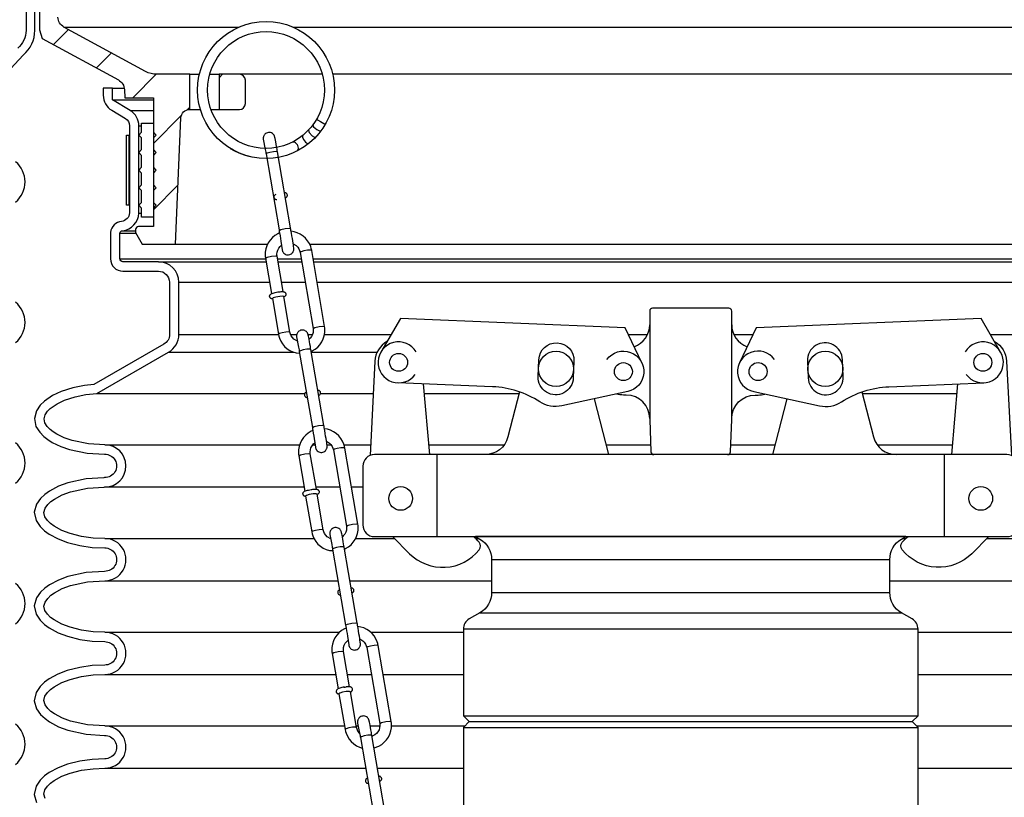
# Model space of a CAD drawing. Extents: x -285 to 5863, y 308 to 3178.
# Tile 523 of 622: x 5029.56 to 5040.07, y 974.21 to 982.5. Entities that reach past the tile are written whole.
import ezdxf

# ---------------------------------------------------------------- set-up
doc = ezdxf.new("R2010")
doc.units = 0
doc.header["$MEASUREMENT"] = 0
doc.header["$PDSIZE"] = 1
doc.layers.get('DEFPOINTS').update_dxf_attribs({"linetype": 'CONTINUOUS'})
for name, color, linetype in [('ADAPTOR', 3, 'CONTINUOUS'), ('DIM', 3, 'CONTINUOUS'), ('FILL-CAP', 1, 'CONTINUOUS'), ('MULTI-PORT-SHROUD', 1, 'CONTINUOUS'), ('MULTI-PORT-SPILL-BUCKET', 1, 'CONTINUOUS'), ('MULTI-PORT-SPILL-BUCKET-HATCH', 7, 'CONTINUOUS'), ('MULTI-PORT-SPILL-BUCKET-SHROUD', 1, 'CONTINUOUS')]:
    doc.layers.add(name, color=color, linetype=linetype)
doc.styles.add('SIMPLEX', font='simplex')
doc.dimstyles.new('DIM64', dxfattribs={"dimscale": 64, "dimtxt": 0.09375, "dimasz": 0.09375, "dimexe": 0.0625, "dimexo": 0.0625, "dimgap": 0.046875, "dimtad": 1, "dimdec": 4, "dimzin": 3, "dimdsep": 46, "dimlunit": 4, "dimtxsty": 'SIMPLEX', "dimcen": 0, "dimclrd": 256, "dimclre": 256, "dimclrt": 256, "dimadec": 0, "dimazin": 0, "dimtfac": 1, "dimtdec": 4, "dimtmove": 0, "dimatfit": 3, "dimfxl": 1, "dimfrac": 2, "dimtolj": 1, "dimtzin": 0, "dimarcsym": 0})

# ---------------------------------------------------------------- blocks, each defined once
blk = doc.blocks.new('*D53')
at = {"layer": 'DEFPOINTS', "color": 0, "transparency": 16777216}
for p in [(5440.235, 978.296), (4823.479, 978.015), (4823.479, 700.523)]:
    blk.add_point(p, dxfattribs=at)
at = {"layer": 'DIM', "lineweight": -2, "transparency": 16777216}
for p, q in [((5440.235, 974.296), (5440.235, 696.523)), ((4823.479, 974.015), (4823.479, 696.523)), ((5434.235, 700.523), (4829.479, 700.523))]:
    blk.add_line(p, q, dxfattribs=at)
at = {"layer": 'DIM', "transparency": 16777216}
for points in [[(4829.479, 701.523), (4829.479, 699.523), (4823.479, 700.523)], [(5434.235, 701.523), (5434.235, 699.523), (5440.235, 700.523)]]:
    blk.add_solid(points, dxfattribs=at)
at = {"layer": 'DIM', "transparency": 16777216, "insert": (5131.857, 708.095), "char_height": 6, "attachment_point": 5, "style": 'SIMPLEX'}
blk.add_mtext('\\A1;51\'-4 3/4" (F.V. TANK SLAB)', dxfattribs=at)

msp = doc.modelspace()

# ---------------------------------------------------------------- hatches: boundary and pattern name
at = {"layer": 'MULTI-PORT-SPILL-BUCKET-HATCH', "linetype": 'Continuous'}
h = msp.add_hatch(dxfattribs=at)
h.set_pattern_fill('LINE', color=256, scale=4, angle=45, style=0)
h.set_pattern_definition([(45, (-2801.2371, -220.5046), (-0.35355339, 0.35355339), [])])
edge = h.paths.add_edge_path(flags=17)
edge.add_line((5030.78779, 984.13971), (5030.78779, 984.54596))
edge.add_line((5030.78779, 984.54596), (5030.81904, 984.57721))
edge.add_line((5030.81904, 984.57721), (5030.88154, 984.57721))
edge.add_line((5030.88154, 984.57721), (5030.91452, 984.54424))
edge.add_line((5030.91452, 984.54424), (5030.93227, 984.20549))
edge.add_arc((5030.86986, 984.20222), 0.0625, -89.997947, 3.00213, ccw=False)
edge.add_line((5030.86986, 984.13971), (5030.78779, 984.13971))
edge = h.paths.add_edge_path()
edge.add_line((5031.90973, 981.92096), (5031.69125, 981.92096))
edge.add_line((5031.69125, 981.92096), (5031.69125, 981.54596))
edge.add_line((5031.69125, 981.54596), (5031.90973, 981.54596))
edge.add_arc((5031.90973, 981.60846), 0.0625, 270, 360)
edge.add_line((5031.97223, 981.60846), (5031.97223, 981.85846))
edge.add_arc((5031.90973, 981.85846), 0.0625, 360, 450)
edge = h.paths.add_edge_path()
edge.add_arc((5030.04465, 984.01471), 0.125, 90, 182, ccw=False)
edge.add_line((5030.04465, 984.13971), (5030.41279, 984.13971))
edge.add_line((5030.41279, 984.13971), (5030.41279, 984.54596))
edge.add_line((5030.41279, 984.54596), (5030.38154, 984.57721))
edge.add_line((5030.38154, 984.57721), (5030.04199, 984.57721))
edge.add_arc((5030.04198, 984.56222), 0.015, 89.988796, 191.010479)
edge.add_line((5030.02726, 984.55935), (5030.04843, 984.45043))
edge.add_arc((5030.01776, 984.44447), 0.03125, -90.001442, 10.998303, ccw=False)
edge.add_line((5030.01776, 984.41322), (5029.82582, 984.41322))
edge.add_arc((5029.82582, 984.44447), 0.03125, 169.000573, 270.000319, ccw=False)
edge.add_line((5029.79515, 984.45043), (5029.81632, 984.55936))
edge.add_arc((5029.80122, 984.5619), 0.01532, 350.426599, 451.426344)
edge.add_line((5029.80083, 984.57721), (5029.63002, 984.57721))
edge.add_line((5029.63002, 984.57721), (5029.60193, 984.54601))
edge.add_line((5029.60193, 984.54601), (5029.62478, 984.10986))
edge.add_arc((5029.87446, 984.12295), 0.25001, 182.999594, 197.899614)
edge.add_line((5029.63654, 984.0461), (5029.69651, 983.86044))
edge.add_arc((5029.45861, 983.7836), 0.25, 1.999905, 17.899997, ccw=False)
edge.add_line((5029.70846, 983.79232), (5029.7247, 983.32721))
edge.add_line((5029.7247, 983.32721), (5029.77525, 983.32721))
edge.add_line((5029.77525, 983.32721), (5029.77525, 982.39677))
edge.add_line((5029.77525, 982.39677), (5029.8027, 982.30378))
edge.add_line((5029.8027, 982.30378), (5030.617, 981.86064))
edge.add_arc((5030.55725, 981.75085), 0.125, 2.999956, 61.445298, ccw=False)
edge.add_line((5030.68208, 981.75739), (5030.6866, 981.67096))
edge.add_line((5030.6866, 981.67096), (5030.99029, 981.67096))
edge.add_line((5030.99029, 981.67096), (5030.99029, 980.29596))
edge.add_line((5030.99029, 980.29596), (5030.83154, 980.29596))
edge.add_arc((5030.83154, 980.26471), 0.03125, 90, 180)
edge.add_line((5030.80029, 980.26471), (5030.80029, 980.23346))
edge.add_line((5030.80029, 980.23346), (5030.87246, 980.10846))
edge.add_line((5030.87246, 980.10846), (5031.22529, 980.10846))
edge.add_line((5031.22529, 980.10846), (5031.28414, 981.4563))
edge.add_arc((5031.3778, 981.45221), 0.09375, 90, 177.500009, ccw=False)
edge.add_line((5031.3778, 981.54596), (5031.3778, 981.92096))
edge.add_line((5031.3778, 981.92096), (5031.0274, 981.92096))
edge.add_arc((5031.0274, 982.17096), 0.25, 241.444909, 269.999756, ccw=False)
edge.add_line((5030.9079, 981.95137), (5030.03656, 982.42555))
edge.add_arc((5030.09631, 982.53535), 0.125, 182.000071, 241.445207, ccw=False)
edge.add_line((5029.97139, 982.53098), (5029.91973, 984.01035))

# ---------------------------------------------------------------- linework, layer by layer
at = {"layer": 'ADAPTOR', "color": 7}
for p, q in [((5034.60082, 976.74503), (5038.85082, 976.74503)), ((5034.60082, 976.393), (5038.85136, 976.393)), ((5034.47523, 976.17677), (5038.97642, 976.17677)), ((5039.15211, 976.00251), (5034.29954, 976.00251)), ((5034.29901, 975.0773), (5039.15157, 975.0773)), ((5034.36151, 975.0148), (5039.08907, 975.0148)), ((5034.29901, 974.9523), (5039.15157, 974.9523))]:
    msp.add_line(p, q, dxfattribs=at)
at = {"layer": 'ADAPTOR', "linetype": 'Continuous'}
msp.add_lwpolyline([(5039.15157, 974.02709), (5039.15157, 974.9523), (5039.08907, 975.0148), (5039.15157, 975.0773), (5039.15157, 976.00217, 0.26792575), (5039.08908, 976.11041), (5038.97527, 976.17613, -0.26792575), (5038.85029, 976.39263), (5038.85029, 976.74487, -0.26744182), (5038.97488, 976.96114), (5039.02259, 976.98881), (5034.42799, 976.98881), (5034.4757, 976.96114, -0.26744182), (5034.60029, 976.74487), (5034.60029, 976.39263, -0.26792575), (5034.47531, 976.17613), (5034.3615, 976.11041, 0.26792575), (5034.29901, 976.00217), (5034.29901, 975.0773), (5034.36151, 975.0148), (5034.29901, 974.9523), (5034.29901, 974.02709)], format="xyb", dxfattribs=at)
at = {"layer": 'FILL-CAP', "linetype": 'Continuous'}
for p, q in [((5033.94024, 977.86381), (5033.87435, 978.61793)), ((5039.51034, 977.86381), (5039.57623, 978.61793)), ((5036.28779, 978.24931), (5036.28779, 978.23881))]:
    msp.add_line(p, q, dxfattribs=at)
at = {"layer": 'FILL-CAP', "color": 2, "linetype": 'Continuous'}
for p, q in [((5035.84982, 977.86457), (5035.69709, 978.45874)), ((5037.60076, 977.86457), (5037.75349, 978.45874)), ((5034.01779, 976.98881), (5034.01779, 977.86381)), ((5039.43279, 976.98881), (5039.43279, 977.86381))]:
    msp.add_line(p, q, dxfattribs=at)
at = {"layer": 'FILL-CAP', "linetype": 'Continuous'}
for points in [[(5037.11952, 977.86381, 0.40402622), (5037.15075, 977.89397), (5037.16279, 978.23881), (5037.16279, 978.24931), (5037.16279, 979.39506, 0.41421356), (5037.13154, 979.42631), (5036.31904, 979.42631, 0.41421356), (5036.28779, 979.39506), (5036.28779, 978.23881), (5036.29983, 977.89397, 0.40402622), (5036.33106, 977.86381)], [(5033.48354, 979.06988, 0.2587825), (5033.35352, 978.86016), (5033.30257, 977.85434)], [(5039.96704, 979.06988, -0.2587825), (5040.09706, 978.86016), (5040.14801, 977.85434)], [(5035.83116, 978.87964, -1.44499019), (5036.05286, 978.53552), (5035.35045, 978.38393, -0.19970767), (5035.11472, 978.42723, 0.13452379), (5034.61113, 978.58769), (5033.59852, 978.62926)], [(5037.61942, 978.87964, 1.44499019), (5037.39772, 978.53552), (5038.10013, 978.38393, 0.19970767), (5038.33586, 978.42723, -0.13452379), (5038.83945, 978.58769), (5039.85206, 978.62926)]]:
    msp.add_lwpolyline(points, format="xyb", dxfattribs=at)
for points in [[(5036.20421, 978.84341), (5036.02594, 979.2177), (5033.62671, 979.31618), (5033.41837, 978.95775)], [(5040.03221, 978.95775), (5039.82387, 979.31618), (5037.42464, 979.2177), (5037.24637, 978.84341)]]:
    msp.add_lwpolyline(points, dxfattribs=at)
for points in [[(5035.10467, 978.87645, -1), (5035.47936, 978.86107), (5035.47197, 978.68122, -1.00000015), (5035.09729, 978.6966)], [(5038.34591, 978.87645, 1), (5037.97122, 978.86107), (5037.97861, 978.68122, 1.00000015), (5038.35329, 978.6966)], [(5040.10029, 976.98881, 0.41421356), (5040.22529, 977.11381), (5040.22529, 977.73881, 0.41421356), (5040.10029, 977.86381), (5033.35029, 977.86381, 0.41421356), (5033.22529, 977.73881), (5033.22529, 977.11381, 0.41421356), (5033.35029, 976.98881)]]:
    msp.add_lwpolyline(points, format="xyb", close=True, dxfattribs=at)
at = {"layer": 'FILL-CAP', "color": 2, "linetype": 'Continuous'}
for points in [[(5034.89767, 978.53337), (5034.77383, 978.05157, -0.34229985), (5034.5317, 977.86381)], [(5036.28779, 978.24931, 0.41421356), (5036.03779, 978.49931), (5036.00679, 978.49931, -0.08282474), (5035.93453, 978.50998)], [(5037.16279, 978.24931, -0.41421356), (5037.41279, 978.49931), (5037.44379, 978.49931, 0.08282474), (5037.51605, 978.50998)], [(5038.55291, 978.53337), (5038.67676, 978.05157, 0.34229985), (5038.91888, 977.86381)], [(5033.54246, 976.98881), (5033.72532, 976.80669, 0.44640039), (5034.46859, 976.84861, 0.36107386), (5034.46713, 976.92845, 0.04329968), (5034.40525, 976.98881)], [(5039.90812, 976.98881), (5039.72526, 976.80669, -0.44640039), (5038.98199, 976.84861, -0.36107386), (5038.98345, 976.92845, -0.04329968), (5039.04533, 976.98881)]]:
    msp.add_lwpolyline(points, format="xyb", dxfattribs=at)
at = {"layer": 'FILL-CAP', "color": 7, "linetype": 'Continuous'}
for centre, radius in [((5035.28832, 978.77883), 0.1875), ((5038.16226, 978.77883), 0.1875), ((5033.60749, 978.84782), 0.0955), ((5039.84309, 978.84782), 0.0955), ((5036.00679, 978.74931), 0.0955), ((5037.44379, 978.74931), 0.096), ((5033.62979, 977.39581), 0.126), ((5039.82079, 977.39581), 0.126)]:
    msp.add_circle(centre, radius, dxfattribs=at)
at = {"layer": 'FILL-CAP', "color": 2, "linetype": 'Continuous'}
for centre, start, end in [((5036.03779, 979.24931), 289.892293, 0), ((5037.41279, 979.24931), 180, 250.107707)]:
    msp.add_arc(centre, 0.25, start, end, dxfattribs=at)
at = {"layer": 'FILL-CAP', "linetype": 'Continuous'}
for centre, start, end in [((5033.60756, 978.84782), 31.207476, 324.090131), ((5039.84302, 978.84782), 215.909869, 148.792524)]:
    msp.add_arc(centre, 0.2188, start, end, dxfattribs=at)
at = {"layer": 'MULTI-PORT-SHROUD', "color": 1, "linetype": 'Continuous'}
for points in [[(5029.10553, 981.59537), (5029.6025, 982.1268, 0.22169529), (5029.72529, 982.39012), (5029.72529, 983.27355), (5029.63154, 983.27355), (5029.63154, 982.39013, -0.22169529), (5029.54224, 982.19861)], [(5029.52063, 980.5581, 0.46630723), (5029.52063, 980.989)], [(5029.52063, 979.0581, 0.46630723), (5029.52063, 979.489)], [(5029.52063, 977.5581, 0.46630723), (5029.52063, 977.989)], [(5029.52063, 976.0581, 0.46630723), (5029.52063, 976.489)], [(5029.52063, 974.5581, 0.46630694), (5029.52063, 974.989)]]:
    msp.add_lwpolyline(points, format="xyb", dxfattribs=at)
at = {"layer": 'MULTI-PORT-SPILL-BUCKET', "color": 7, "linetype": 'Continuous'}
for p, q in [((5030.03656, 982.42555), (5031.90657, 982.42555)), ((5032.47874, 982.42555), (5043.41402, 982.42555)), ((5031.3778, 981.92096), (5031.4818, 981.92096)), ((5031.59252, 981.92096), (5031.69125, 981.92096)), ((5032.79279, 981.92096), (5031.90973, 981.92096)), ((5041.54085, 981.92096), (5032.9035, 981.92096)), ((5031.3778, 981.54596), (5031.49253, 981.54596)), ((5031.60527, 981.54596), (5031.69125, 981.54596)), ((5031.22529, 980.10846), (5032.20937, 980.10846)), ((5032.65807, 980.10846), (5042.22529, 980.10846))]:
    msp.add_line(p, q, dxfattribs=at)
at = {"layer": 'MULTI-PORT-SPILL-BUCKET', "color": 1, "linetype": 'Continuous'}
for p, q in [((5032.38416, 979.54605), (5032.38427, 979.5461)), ((5032.73944, 977.43809), (5032.73955, 977.43814)), ((5033.02878, 975.38298), (5033.01561, 975.38084)), ((5033.02345, 975.38181), (5033.02527, 975.38211)), ((5033.02527, 975.38211), (5033.02709, 975.3824)), ((5033.02709, 975.3824), (5033.0375, 975.38391)), ((5033.02903, 975.38301), (5033.02878, 975.38298)), ((5033.02927, 975.38304), (5033.02903, 975.38301)), ((5033.0375, 975.38391), (5033.04752, 975.38508)), ((5033.05047, 975.38567), (5033.04744, 975.38527)), ((5033.05341, 975.38601), (5033.05047, 975.38567)), ((5033.06609, 975.38691), (5033.05341, 975.38601)), ((5033.07709, 975.38688), (5033.06609, 975.38691)), ((5033.08382, 975.38646), (5033.07709, 975.38688)), ((5033.09027, 975.38548), (5033.08382, 975.38646)), ((5033.09379, 975.3846), (5033.09027, 975.38548)), ((5033.09741, 975.38331), (5033.09379, 975.3846)), ((5033.10053, 975.38181), (5033.09741, 975.38331)), ((5032.94201, 975.34109), (5032.94181, 975.33597)), ((5032.94181, 975.33597), (5032.9426, 975.33088)), ((5032.94314, 975.34593), (5032.94201, 975.34109)), ((5032.9426, 975.33088), (5032.94433, 975.32609)), ((5032.94505, 975.35035), (5032.94314, 975.34593)), ((5032.94433, 975.32609), (5032.9469, 975.32178)), ((5032.94763, 975.35428), (5032.94505, 975.35035)), ((5032.9469, 975.32178), (5032.94958, 975.31863)), ((5032.95055, 975.35755), (5032.94763, 975.35428)), ((5032.94958, 975.31863), (5032.95259, 975.316)), ((5032.95513, 975.36133), (5032.95055, 975.35755)), ((5032.95259, 975.316), (5032.95568, 975.31395)), ((5032.95986, 975.36418), (5032.95513, 975.36133)), ((5032.95568, 975.31395), (5032.95879, 975.31238)), ((5032.95879, 975.31238), (5032.96233, 975.31105)), ((5032.96889, 975.36833), (5032.95986, 975.36418)), ((5032.96233, 975.31105), (5032.96576, 975.31013)), ((5032.96576, 975.31013), (5032.97133, 975.30916)), ((5032.97926, 975.37193), (5032.96889, 975.36833)), ((5032.97924, 975.31947), (5032.97084, 975.31287)), ((5033.00948, 975.3287), (5032.97924, 975.31947)), ((5032.99023, 975.37503), (5032.97926, 975.37193)), ((5033.00248, 975.37804), (5032.99023, 975.37503)), ((5033.01561, 975.38084), (5033.00248, 975.37804)), ((5033.04944, 975.33568), (5033.00948, 975.3287)), ((5033.08228, 975.33748), (5033.04944, 975.33568)), ((5033.09415, 975.33333), (5033.08228, 975.33748)), ((5033.09472, 975.33012), (5033.09484, 975.33017)), ((5033.09484, 975.33017), (5033.10111, 975.33367)), ((5033.10365, 975.37985), (5033.10053, 975.38181)), ((5033.10111, 975.33367), (5033.10704, 975.33869)), ((5033.10667, 975.37734), (5033.10365, 975.37985)), ((5033.10941, 975.37432), (5033.10667, 975.37734)), ((5033.10704, 975.33869), (5033.10979, 975.34202)), ((5033.11204, 975.37019), (5033.10941, 975.37432)), ((5033.10979, 975.34202), (5033.11218, 975.34594)), ((5033.11391, 975.36559), (5033.11204, 975.37019)), ((5033.11218, 975.34594), (5033.11396, 975.35048)), ((5033.1149, 975.36053), (5033.11391, 975.36559)), ((5033.11396, 975.35048), (5033.1149, 975.35539)), ((5033.1149, 975.35539), (5033.1149, 975.36053))]:
    msp.add_line(p, q, dxfattribs=at)
at = {"layer": 'MULTI-PORT-SPILL-BUCKET', "linetype": 'Continuous'}
msp.add_lwpolyline([(5029.77525, 983.32721), (5029.77525, 982.39677), (5029.8027, 982.30378), (5030.617, 981.86064, -0.26069176), (5030.68208, 981.75739), (5030.6866, 981.67096), (5030.99029, 981.67096), (5030.99029, 980.29596), (5030.83154, 980.29596, 0.41421356), (5030.80029, 980.26471), (5030.80029, 980.23346), (5030.87246, 980.10846), (5031.22529, 980.10846), (5031.28414, 981.4563, -0.40149071), (5031.3778, 981.54596), (5031.3778, 981.54596), (5031.3778, 981.92096), (5031.0274, 981.92096, -0.12524277), (5030.9079, 981.95137), (5030.03656, 982.42555, -0.265356), (5029.97139, 982.53098)], format="xyb", dxfattribs=at)
msp.add_lwpolyline([(5031.90973, 981.92096), (5031.69125, 981.92096), (5031.69125, 981.54596), (5031.90973, 981.54596, 0.41421356), (5031.97223, 981.60846), (5031.97223, 981.85846, 0.41421356)], format="xyb", close=True, dxfattribs=at)
at = {"layer": 'MULTI-PORT-SPILL-BUCKET', "color": 2, "linetype": 'Continuous'}
msp.add_lwpolyline([(5030.86529, 980.49222), (5030.83404, 980.52347), (5030.86529, 980.55472), (5030.86529, 980.67972), (5030.83404, 980.71097), (5030.86529, 980.74222), (5030.86529, 980.86722), (5030.83404, 980.89847), (5030.86529, 980.92972), (5030.86529, 981.05472), (5030.83404, 981.08597), (5030.86529, 981.11722), (5030.86529, 981.24222), (5030.83404, 981.27347), (5030.86529, 981.30472), (5030.86529, 981.39847), (5030.99029, 981.39847), (5030.99029, 981.30472), (5031.02154, 981.27347), (5030.99029, 981.24222), (5030.99029, 981.11722), (5031.02154, 981.08597), (5030.99029, 981.05472), (5030.99029, 980.92972), (5031.02154, 980.89847), (5030.99029, 980.86722), (5030.99029, 980.74222), (5031.02154, 980.71097), (5030.99029, 980.67972), (5030.99029, 980.55472), (5031.02154, 980.52347), (5030.99029, 980.49222), (5030.99029, 980.39847), (5030.86529, 980.39847)], close=True, dxfattribs=at)
at = {"layer": 'MULTI-PORT-SPILL-BUCKET', "color": 7, "linetype": 'Continuous'}
for points in [[(5032.69156, 981.38049), (5032.70098, 981.36027), (5032.7351, 981.33154), (5032.76336, 981.3167), (5032.77762, 981.31648)], [(5032.73249, 981.44264), (5032.7437, 981.43503), (5032.77577, 981.41599), (5032.80971, 981.39684), (5032.82564, 981.38878)], [(5032.58179, 981.2671), (5032.58084, 981.25036), (5032.5939, 981.22488), (5032.61564, 981.19861), (5032.63631, 981.18259), (5032.64629, 981.18136)], [(5032.64545, 981.3257), (5032.65222, 981.29993), (5032.68531, 981.26557), (5032.71004, 981.25113), (5032.72274, 981.25134)], [(5032.53018, 981.10605), (5032.53627, 981.11703), (5032.53862, 981.13188), (5032.53667, 981.14703), (5032.53067, 981.16322), (5032.52831, 981.16762), (5032.51928, 981.18028), (5032.50892, 981.18995), (5032.49755, 981.19652), (5032.47204, 981.19678)], [(5032.31606, 981.09288), (5032.30373, 981.0966), (5032.27241, 981.09488), (5032.23417, 981.08837), (5032.20374, 981.07959), (5032.19284, 981.07191)], [(5032.33259, 980.25588), (5032.35084, 980.26627), (5032.39701, 980.27681), (5032.43818, 980.28075), (5032.45578, 980.27705)], [(5032.67994, 980.04202), (5032.66721, 980.04565), (5032.63581, 980.04389), (5032.59773, 980.0374), (5032.56752, 980.02866), (5032.55671, 980.021)], [(5032.18695, 979.95877), (5032.20541, 979.96915), (5032.25141, 979.97961), (5032.29257, 979.9835), (5032.31017, 979.97978)], [(5032.44853, 979.16843), (5032.43554, 979.17199), (5032.40408, 979.17017), (5032.36611, 979.16367), (5032.33605, 979.15495), (5032.32533, 979.14733)], [(5032.69508, 979.20966), (5032.71375, 979.22002), (5032.75955, 979.23042), (5032.80072, 979.23431), (5032.81831, 979.23058)], [(5032.67134, 978.98491), (5032.65901, 978.98863), (5032.62769, 978.98691), (5032.58945, 978.9804), (5032.55902, 978.97162), (5032.54812, 978.96394)], [(5032.68709, 978.15244), (5032.70534, 978.16282), (5032.75151, 978.17336), (5032.79268, 978.1773), (5032.81028, 978.17361)], [(5033.03522, 977.93406), (5033.02249, 977.93769), (5032.99109, 977.93593), (5032.95301, 977.92943), (5032.9228, 977.92069), (5032.912, 977.91304)], [(5032.54223, 977.8508), (5032.56069, 977.86118), (5032.60669, 977.87165), (5032.64785, 977.87554), (5032.66545, 977.87181)], [(5032.80382, 977.06047), (5032.79082, 977.06403), (5032.75937, 977.06221), (5032.72139, 977.0557), (5032.69134, 977.04698), (5032.68061, 977.03936)], [(5033.05036, 977.10169), (5033.06904, 977.11205), (5033.11483, 977.12245), (5033.156, 977.12634), (5033.1736, 977.12261)], [(5033.02663, 976.87695), (5033.01429, 976.88066), (5032.98297, 976.87894), (5032.94473, 976.87243), (5032.9143, 976.86365), (5032.9034, 976.85598)], [(5033.04237, 976.04447), (5033.06062, 976.05486), (5033.10679, 976.0654), (5033.14797, 976.06933), (5033.16556, 976.06564)], [(5033.3905, 975.82609), (5033.37777, 975.82972), (5033.34637, 975.82796), (5033.3083, 975.82147), (5033.27809, 975.81272), (5033.26728, 975.80507)], [(5032.89751, 975.74283), (5032.91597, 975.75322), (5032.96197, 975.76368), (5033.00313, 975.76757), (5033.02073, 975.76385)], [(5033.40564, 974.99372), (5033.42432, 975.00409), (5033.47011, 975.01448), (5033.51128, 975.01838), (5033.52888, 975.01464)], [(5033.15909, 974.9525), (5033.1461, 974.95606), (5033.11464, 974.95424), (5033.07667, 974.94774), (5033.04662, 974.93902), (5033.03589, 974.93139)], [(5033.32252, 974.86719), (5033.31019, 974.87091), (5033.27887, 974.86919), (5033.24063, 974.86268), (5033.2102, 974.8539), (5033.1993, 974.84623)]]:
    msp.add_lwpolyline(points, dxfattribs=at)
at = {"layer": 'MULTI-PORT-SPILL-BUCKET', "color": 1, "linetype": 'Continuous'}
for points in [[(5032.26027, 981.2902), (5032.25071, 981.29545), (5032.24038, 981.29895), (5032.22959, 981.3006), (5032.21823, 981.3003), (5032.20711, 981.29796), (5032.19713, 981.29391), (5032.18799, 981.28821), (5032.18146, 981.28256), (5032.17578, 981.27607), (5032.17171, 981.27004), (5032.16839, 981.2636), (5032.1662, 981.25796), (5032.16457, 981.2522), (5032.16371, 981.24768), (5032.16318, 981.2434), (5032.163, 981.24071), (5032.16293, 981.23834), (5032.16294, 981.23648), (5032.16298, 981.2349), (5032.16308, 981.2329), (5032.16319, 981.23121), (5032.16354, 981.22748), (5032.18467, 981.11909), (5032.18958, 981.09089), (5032.1912, 981.08148), (5032.19284, 981.07191), (5032.33179, 980.26048), (5032.33446, 980.24487), (5032.33709, 980.22929), (5032.34212, 980.1993), (5032.34696, 980.17004), (5032.35144, 980.14246), (5032.36434, 980.04924), (5032.36529, 980.04456), (5032.36761, 980.03718), (5032.36846, 980.03486), (5032.36954, 980.03225), (5032.37161, 980.02796), (5032.37422, 980.02348), (5032.37862, 980.01741), (5032.38377, 980.01187), (5032.39225, 980.00508), (5032.40181, 979.99983), (5032.41214, 979.99633), (5032.42293, 979.99468), (5032.43429, 979.99498), (5032.4454, 979.99732), (5032.45539, 980.00138), (5032.46453, 980.00707), (5032.47106, 980.01272), (5032.47674, 980.01921), (5032.4808, 980.02524), (5032.48413, 980.03168), (5032.48632, 980.03732), (5032.48794, 980.04308), (5032.48881, 980.0476), (5032.48933, 980.05188), (5032.48951, 980.05457), (5032.48958, 980.05694), (5032.48958, 980.05881), (5032.48953, 980.06038), (5032.48944, 980.06238), (5032.48932, 980.06406), (5032.48898, 980.0678), (5032.48856, 980.07145), (5032.48705, 980.08298), (5032.48487, 980.0982), (5032.48178, 980.11856), (5032.47799, 980.14276), (5032.47376, 980.16908), (5032.46909, 980.19768), (5032.46412, 980.22764), (5032.45899, 980.25816), (5032.457, 980.26987), (5032.455, 980.28158), (5032.31605, 981.09301), (5032.31337, 981.10856), (5032.31076, 981.12366), (5032.30586, 981.15161), (5032.30128, 981.17732), (5032.29718, 981.20006), (5032.29355, 981.2193), (5032.29039, 981.2349), (5032.28817, 981.24603), (5032.28722, 981.25072), (5032.28491, 981.2581), (5032.28405, 981.26042), (5032.28298, 981.26303), (5032.2809, 981.26732), (5032.2783, 981.2718), (5032.2739, 981.27787), (5032.26875, 981.28341)], [(5032.61555, 979.18223), (5032.60599, 979.18748), (5032.59566, 979.19098), (5032.58487, 979.19263), (5032.57351, 979.19233), (5032.56239, 979.18999), (5032.55241, 979.18594), (5032.54327, 979.18024), (5032.53674, 979.17459), (5032.53106, 979.1681), (5032.52699, 979.16207), (5032.52367, 979.15563), (5032.52147, 979.14999), (5032.51985, 979.14423), (5032.51898, 979.13971), (5032.51846, 979.13543), (5032.51828, 979.13274), (5032.51821, 979.13037), (5032.51822, 979.12851), (5032.51826, 979.12693), (5032.51836, 979.12493), (5032.51847, 979.12324), (5032.51881, 979.11951), (5032.53995, 979.01112), (5032.54486, 978.98292), (5032.54648, 978.97351), (5032.54812, 978.96394), (5032.68707, 978.15251), (5032.68973, 978.1369), (5032.69237, 978.12132), (5032.6974, 978.09133), (5032.70224, 978.06207), (5032.70672, 978.03449), (5032.71962, 977.94127), (5032.72057, 977.93659), (5032.72289, 977.92921), (5032.72374, 977.92689), (5032.72482, 977.92428), (5032.72689, 977.91999), (5032.7295, 977.91551), (5032.73389, 977.90944), (5032.73905, 977.9039), (5032.74753, 977.89711), (5032.75708, 977.89186), (5032.76742, 977.88836), (5032.7782, 977.88671), (5032.78956, 977.88701), (5032.80068, 977.88935), (5032.81067, 977.89341), (5032.8198, 977.8991), (5032.82633, 977.90475), (5032.83202, 977.91124), (5032.83608, 977.91727), (5032.83941, 977.92371), (5032.8416, 977.92935), (5032.84322, 977.93511), (5032.84409, 977.93963), (5032.84461, 977.94391), (5032.84479, 977.9466), (5032.84486, 977.94897), (5032.84486, 977.95084), (5032.84481, 977.95241), (5032.84472, 977.95441), (5032.8446, 977.95609), (5032.84426, 977.95983), (5032.84384, 977.96349), (5032.84233, 977.97501), (5032.84014, 977.99023), (5032.83705, 978.01059), (5032.83326, 978.03479), (5032.82904, 978.06111), (5032.82437, 978.08971), (5032.8194, 978.11967), (5032.81427, 978.15019), (5032.81228, 978.1619), (5032.81028, 978.17361), (5032.67133, 978.98504), (5032.66865, 979.00059), (5032.66604, 979.01569), (5032.66114, 979.04364), (5032.65656, 979.06935), (5032.65246, 979.09209), (5032.64883, 979.11133), (5032.64567, 979.12693), (5032.64345, 979.13806), (5032.6425, 979.14275), (5032.64019, 979.15013), (5032.63933, 979.15245), (5032.63826, 979.15506), (5032.63618, 979.15935), (5032.63358, 979.16383), (5032.62918, 979.1699), (5032.62403, 979.17544)], [(5032.97083, 977.07426), (5032.96127, 977.07951), (5032.95094, 977.08301), (5032.94015, 977.08467), (5032.92879, 977.08437), (5032.91767, 977.08202), (5032.90769, 977.07797), (5032.89855, 977.07227), (5032.89202, 977.06662), (5032.88634, 977.06014), (5032.88228, 977.0541), (5032.87895, 977.04766), (5032.87676, 977.04202), (5032.87514, 977.03626), (5032.87427, 977.03174), (5032.87374, 977.02747), (5032.87356, 977.02477), (5032.8735, 977.0224), (5032.8735, 977.02054), (5032.87354, 977.01897), (5032.87364, 977.01697), (5032.87376, 977.01528), (5032.8741, 977.01154), (5032.89523, 976.90316), (5032.90014, 976.87496), (5032.90176, 976.86554), (5032.9034, 976.85598), (5033.04235, 976.04455), (5033.04502, 976.02894), (5033.04765, 976.01336), (5033.05268, 975.98336), (5033.05752, 975.95411), (5033.06201, 975.92652), (5033.07491, 975.83331), (5033.07585, 975.82862), (5033.07817, 975.82125), (5033.07902, 975.81893), (5033.0801, 975.81632), (5033.08217, 975.81202), (5033.08478, 975.80754), (5033.08918, 975.80148), (5033.09433, 975.79594), (5033.10281, 975.78915), (5033.11237, 975.7839), (5033.1227, 975.7804), (5033.13349, 975.77874), (5033.14485, 975.77904), (5033.15597, 975.78139), (5033.16595, 975.78544), (5033.17509, 975.79114), (5033.18162, 975.79679), (5033.1873, 975.80327), (5033.19136, 975.8093), (5033.19469, 975.81575), (5033.19688, 975.82139), (5033.1985, 975.82715), (5033.19937, 975.83167), (5033.1999, 975.83594), (5033.20007, 975.83864), (5033.20014, 975.84101), (5033.20014, 975.84287), (5033.2001, 975.84444), (5033.2, 975.84644), (5033.19988, 975.84813), (5033.19954, 975.85187), (5033.19913, 975.85552), (5033.19761, 975.86705), (5033.19543, 975.88226), (5033.19234, 975.90263), (5033.18855, 975.92682), (5033.18432, 975.95315), (5033.17966, 975.98174), (5033.17469, 976.01171), (5033.16955, 976.04222), (5033.16756, 976.05394), (5033.16556, 976.06565), (5033.02661, 976.87708), (5033.02394, 976.89262), (5033.02132, 976.90773), (5033.01642, 976.93568), (5033.01185, 976.96139), (5033.00774, 976.98413), (5033.00411, 977.00336), (5033.00095, 977.01896), (5032.99873, 977.0301), (5032.99778, 977.03478), (5032.99547, 977.04216), (5032.99461, 977.04448), (5032.99354, 977.04709), (5032.99146, 977.05139), (5032.98886, 977.05587), (5032.98446, 977.06193), (5032.97931, 977.06747)]]:
    msp.add_lwpolyline(points, close=True, dxfattribs=at)
for points in [[(5031.81133, 981.13022), (5031.84925, 981.10853), (5031.90405, 981.08221), (5031.96084, 981.06054), (5032.00729, 981.04638)], [(5032.29561, 980.63962), (5032.2894, 980.63559), (5032.28531, 980.63204), (5032.28155, 980.62742), (5032.27917, 980.62303), (5032.27753, 980.61804), (5032.2769, 980.613), (5032.27725, 980.60789), (5032.27873, 980.60256), (5032.28124, 980.59768), (5032.2839, 980.59425), (5032.28699, 980.59135), (5032.29009, 980.58919), (5032.29326, 980.58751), (5032.29667, 980.58618), (5032.29996, 980.58527), (5032.30792, 980.58412)], [(5032.40028, 980.60201), (5032.40935, 980.60766), (5032.41284, 980.6109), (5032.41605, 980.61497), (5032.41827, 980.6191), (5032.41981, 980.62368), (5032.42043, 980.62773), (5032.42045, 980.63197), (5032.4195, 980.63711), (5032.41769, 980.6418), (5032.41535, 980.6456), (5032.41246, 980.64894), (5032.40953, 980.65145), (5032.40646, 980.65345), (5032.4032, 980.65506), (5032.40001, 980.65623), (5032.39577, 980.65735), (5032.39159, 980.65804), (5032.39073, 980.65815)], [(5032.33713, 980.22908), (5032.31864, 980.22026), (5032.28819, 980.20178), (5032.26069, 980.17918), (5032.23671, 980.15293), (5032.21674, 980.12357), (5032.2012, 980.09172), (5032.1904, 980.05799), (5032.18456, 980.02307), (5032.18376, 979.98779), (5032.18492, 979.97326), (5032.18695, 979.95877), (5032.25138, 979.58094)], [(5032.67528, 978.96361), (5032.68662, 978.96908), (5032.71707, 978.98757), (5032.74458, 979.01017), (5032.76855, 979.03642), (5032.78852, 979.06578), (5032.80406, 979.09762), (5032.81487, 979.13136), (5032.82071, 979.16628), (5032.8215, 979.20156), (5032.82034, 979.21608), (5032.81831, 979.23058), (5032.67994, 980.04202), (5032.67547, 980.06275), (5032.66928, 980.08288), (5032.65517, 980.11509), (5032.63656, 980.1451), (5032.61381, 980.17218), (5032.58743, 980.19575), (5032.55791, 980.21539), (5032.52589, 980.23067), (5032.49197, 980.2413), (5032.46097, 980.24637)], [(5032.48253, 980.11357), (5032.51416, 980.09431), (5032.5306, 980.07782), (5032.54355, 980.05878), (5032.55162, 980.04064), (5032.55671, 980.021), (5032.69509, 979.20957), (5032.6964, 979.19924), (5032.69681, 979.18892), (5032.69452, 979.16609), (5032.68794, 979.14392), (5032.67703, 979.12302), (5032.66225, 979.10452), (5032.65258, 979.09556)], [(5032.37456, 979.60219), (5032.31017, 979.97978), (5032.30887, 979.99011), (5032.30846, 980.00043), (5032.31074, 980.02326), (5032.31732, 980.04544), (5032.32824, 980.06633), (5032.34301, 980.08483), (5032.35759, 980.09808)], [(5032.26076, 979.52509), (5032.2552, 979.52606), (5032.25177, 979.52699), (5032.24823, 979.52831), (5032.24512, 979.52989), (5032.24202, 979.53193), (5032.23902, 979.53456), (5032.23633, 979.53771), (5032.23377, 979.54203), (5032.23203, 979.54681), (5032.23125, 979.5519), (5032.23145, 979.55702), (5032.23258, 979.56186), (5032.23449, 979.56628), (5032.23707, 979.57021), (5032.23999, 979.57348), (5032.24456, 979.57727), (5032.24929, 979.58012), (5032.25833, 979.58427), (5032.26869, 979.58786), (5032.27967, 979.59096), (5032.29192, 979.59397), (5032.30505, 979.59677), (5032.31822, 979.59892), (5032.32686, 979.60004), (5032.33688, 979.60121), (5032.33991, 979.6016), (5032.34285, 979.60195), (5032.35552, 979.60284), (5032.36653, 979.60282), (5032.37326, 979.60239), (5032.37971, 979.60141), (5032.38323, 979.60053), (5032.38685, 979.59924), (5032.38997, 979.59775), (5032.39309, 979.59578), (5032.39611, 979.59327), (5032.39885, 979.59025), (5032.40148, 979.58612), (5032.40335, 979.58152), (5032.40434, 979.57646), (5032.40434, 979.57133), (5032.40339, 979.56642), (5032.40162, 979.56188), (5032.39923, 979.55795), (5032.39648, 979.55463), (5032.39055, 979.5496), (5032.38427, 979.5461)], [(5032.52784, 979.07323), (5032.49111, 979.09503), (5032.47467, 979.11153), (5032.46172, 979.13057), (5032.45365, 979.14871), (5032.44855, 979.16834), (5032.3835, 979.54982), (5032.37172, 979.55341), (5032.33888, 979.55162), (5032.29892, 979.54463), (5032.26868, 979.5354), (5032.26027, 979.5288), (5032.32533, 979.14733), (5032.3298, 979.12659), (5032.33598, 979.10647), (5032.3501, 979.07426), (5032.36871, 979.04425), (5032.39146, 979.01717), (5032.41784, 978.99359), (5032.44735, 978.97396), (5032.47937, 978.95867), (5032.5157, 978.94991), (5032.55101, 978.94707)], [(5032.75555, 978.49404), (5032.76463, 978.49969), (5032.76812, 978.50293), (5032.77133, 978.507), (5032.77355, 978.51113), (5032.77509, 978.51571), (5032.77571, 978.51976), (5032.77573, 978.524), (5032.77477, 978.52914), (5032.77297, 978.53383), (5032.77063, 978.53763), (5032.76774, 978.54097), (5032.76481, 978.54348), (5032.76173, 978.54548), (5032.75847, 978.54709), (5032.75529, 978.54826), (5032.75105, 978.54938), (5032.74687, 978.55007), (5032.74601, 978.55018)], [(5032.6226, 978.52903), (5032.6162, 978.52529), (5032.61195, 978.52194), (5032.60798, 978.51751), (5032.60539, 978.51323), (5032.60351, 978.50833), (5032.60264, 978.50333), (5032.60274, 978.4982), (5032.60396, 978.49281), (5032.60624, 978.48782), (5032.60874, 978.48426), (5032.61168, 978.48122), (5032.61468, 978.47891), (5032.61776, 978.47708), (5032.62111, 978.47559), (5032.62435, 978.47453), (5032.63225, 978.473)], [(5032.69241, 978.12112), (5032.67392, 978.1123), (5032.64347, 978.09381), (5032.61597, 978.07121), (5032.592, 978.04496), (5032.57202, 978.0156), (5032.55649, 977.98376), (5032.54568, 977.95002), (5032.53984, 977.9151), (5032.53905, 977.87983), (5032.5402, 977.8653), (5032.54223, 977.8508), (5032.60667, 977.47298)], [(5033.03056, 976.85565), (5033.04191, 976.86112), (5033.07236, 976.87961), (5033.09986, 976.90221), (5033.12383, 976.92845), (5033.14381, 976.95781), (5033.15934, 976.98966), (5033.17015, 977.02339), (5033.17599, 977.05831), (5033.17679, 977.09359), (5033.17563, 977.10812), (5033.1736, 977.12261), (5033.03522, 977.93406), (5033.03075, 977.95479), (5033.02456, 977.97492), (5033.01045, 978.00713), (5032.99184, 978.03713), (5032.96909, 978.06421), (5032.94271, 978.08779), (5032.9132, 978.10742), (5032.88118, 978.12271), (5032.84725, 978.13334), (5032.81625, 978.13841)], [(5032.72985, 977.49423), (5032.66545, 977.87181), (5032.66415, 977.88215), (5032.66374, 977.89246), (5032.66602, 977.9153), (5032.67261, 977.93747), (5032.68352, 977.95836), (5032.69829, 977.97686), (5032.71286, 977.99011)], [(5032.83781, 978.0056), (5032.86944, 977.98635), (5032.88588, 977.96985), (5032.89883, 977.95081), (5032.9069, 977.93267), (5032.912, 977.91304), (5033.05037, 977.1016), (5033.05168, 977.09127), (5033.05209, 977.08095), (5033.04981, 977.05812), (5033.04323, 977.03595), (5033.03231, 977.01505), (5033.01754, 976.99655), (5033.00786, 976.98759)], [(5032.61605, 977.41712), (5032.61048, 977.41809), (5032.60706, 977.41902), (5032.60351, 977.42035), (5032.6004, 977.42192), (5032.5973, 977.42397), (5032.5943, 977.4266), (5032.59162, 977.42974), (5032.58905, 977.43406), (5032.58732, 977.43884), (5032.58653, 977.44393), (5032.58673, 977.44906), (5032.58786, 977.45389), (5032.58977, 977.45832), (5032.59235, 977.46224), (5032.59527, 977.46552), (5032.59984, 977.4693), (5032.60457, 977.47215), (5032.61361, 977.4763), (5032.62398, 977.47989), (5032.63495, 977.483), (5032.6472, 977.486), (5032.66033, 977.48881), (5032.6735, 977.49095), (5032.68214, 977.49208), (5032.69216, 977.49324), (5032.69519, 977.49363), (5032.69813, 977.49398), (5032.71081, 977.49488), (5032.72181, 977.49486), (5032.72854, 977.49443), (5032.73499, 977.49344), (5032.73851, 977.49257), (5032.74213, 977.49127), (5032.74525, 977.48978), (5032.74837, 977.48782), (5032.75139, 977.48531), (5032.75413, 977.48228), (5032.75676, 977.47815), (5032.75863, 977.47356), (5032.75962, 977.4685), (5032.75962, 977.46336), (5032.75868, 977.45845), (5032.7569, 977.45391), (5032.75451, 977.44998), (5032.75176, 977.44666), (5032.74583, 977.44164), (5032.73955, 977.43814)], [(5032.88312, 976.96527), (5032.84639, 976.98707), (5032.82995, 977.00357), (5032.817, 977.0226), (5032.80893, 977.04075), (5032.80383, 977.06038), (5032.73878, 977.44185), (5032.727, 977.44545), (5032.69416, 977.44365), (5032.6542, 977.43667), (5032.62396, 977.42744), (5032.61556, 977.42084), (5032.68061, 977.03937), (5032.68508, 977.01863), (5032.69126, 976.9985), (5032.70538, 976.96629), (5032.72399, 976.93628), (5032.74674, 976.9092), (5032.77312, 976.88563), (5032.80263, 976.866), (5032.83465, 976.85071), (5032.87098, 976.84195), (5032.90629, 976.83911)], [(5033.11084, 976.38607), (5033.11991, 976.39173), (5033.1234, 976.39496), (5033.12661, 976.39903), (5033.12884, 976.40316), (5033.13037, 976.40774), (5033.13099, 976.41179), (5033.13101, 976.41604), (5033.13006, 976.42117), (5033.12825, 976.42586), (5033.12591, 976.42967), (5033.12302, 976.433), (5033.12009, 976.43552), (5033.11702, 976.43751), (5033.11376, 976.43912), (5033.11057, 976.4403), (5033.10633, 976.44141), (5033.10215, 976.44211), (5033.10129, 976.44222)], [(5032.97788, 976.42106), (5032.97148, 976.41733), (5032.96723, 976.41398), (5032.96326, 976.40955), (5032.96067, 976.40527), (5032.95879, 976.40036), (5032.95792, 976.39536), (5032.95803, 976.39024), (5032.95925, 976.38484), (5032.96152, 976.37985), (5032.96402, 976.3763), (5032.96696, 976.37326), (5032.96996, 976.37094), (5032.97305, 976.36912), (5032.97639, 976.36763), (5032.97963, 976.36656), (5032.98753, 976.36503)], [(5033.04736, 976.01276), (5033.02921, 976.00433), (5032.99875, 975.98584), (5032.97125, 975.96324), (5032.94728, 975.937), (5032.92731, 975.90764), (5032.91177, 975.87579), (5032.90096, 975.84206), (5032.89512, 975.80714), (5032.89433, 975.77186), (5032.89548, 975.75733), (5032.89751, 975.74283), (5032.96195, 975.36501)], [(5033.34534, 974.73398), (5033.39719, 974.75315), (5033.42764, 974.77164), (5033.45514, 974.79424), (5033.47911, 974.82049), (5033.49909, 974.84985), (5033.51462, 974.88169), (5033.52543, 974.91543), (5033.53127, 974.95034), (5033.53206, 974.98562), (5033.53091, 975.00015), (5033.52888, 975.01465), (5033.3905, 975.82609), (5033.38603, 975.84682), (5033.37985, 975.86695), (5033.36573, 975.89916), (5033.34712, 975.92917), (5033.32437, 975.95625), (5033.29799, 975.97982), (5033.26848, 975.99945), (5033.23646, 976.01474), (5033.17167, 976.03069)], [(5033.08517, 975.38602), (5033.02073, 975.76385), (5033.01943, 975.77418), (5033.01902, 975.7845), (5033.0213, 975.80733), (5033.02788, 975.8295), (5033.0388, 975.8504), (5033.05357, 975.86889), (5033.06815, 975.88215)], [(5033.19406, 975.89705), (5033.22472, 975.87838), (5033.24116, 975.86188), (5033.25411, 975.84285), (5033.26218, 975.8247), (5033.26728, 975.80507), (5033.40566, 974.99364), (5033.40696, 974.9833), (5033.40737, 974.97299), (5033.40509, 974.95015), (5033.39851, 974.92798), (5033.38759, 974.90709), (5033.37282, 974.88859), (5033.35482, 974.87326), (5033.33418, 974.8615), (5033.32415, 974.85772)], [(5032.97084, 975.31287), (5033.03589, 974.9314), (5033.04036, 974.91066), (5033.04654, 974.89054), (5033.06066, 974.85832), (5033.07927, 974.82832), (5033.10202, 974.80123), (5033.1284, 974.77766), (5033.15791, 974.75803), (5033.18993, 974.74274), (5033.2187, 974.73296)], [(5033.19224, 974.88701), (5033.17228, 974.91464), (5033.16421, 974.93278), (5033.15911, 974.95241), (5033.0939, 975.33342)], [(5033.46146, 974.0559), (5033.32251, 974.86733), (5033.31984, 974.88287), (5033.31722, 974.89798), (5033.31232, 974.92593), (5033.30774, 974.95164), (5033.30364, 974.97437), (5033.30001, 974.99361), (5033.29685, 975.00921), (5033.29463, 975.02035), (5033.29368, 975.02503), (5033.29137, 975.03241), (5033.29051, 975.03473), (5033.28944, 975.03735), (5033.28736, 975.04163), (5033.28476, 975.04612), (5033.28036, 975.05218), (5033.27521, 975.05773), (5033.26673, 975.06451), (5033.25717, 975.06976), (5033.24684, 975.07326), (5033.23605, 975.07492), (5033.22469, 975.07462), (5033.21357, 975.07227), (5033.20359, 975.06822), (5033.19445, 975.06252), (5033.18792, 975.05687), (5033.18224, 975.05039), (5033.17818, 975.04435), (5033.17485, 975.03792), (5033.17265, 975.03227), (5033.17103, 975.02651), (5033.17017, 975.022), (5033.16964, 975.01772), (5033.16946, 975.01502), (5033.1694, 975.01265), (5033.1694, 975.01079), (5033.16944, 975.00921), (5033.16954, 975.00722), (5033.16966, 975.00553), (5033.16999, 975.0018), (5033.17041, 974.99814), (5033.19113, 974.89341), (5033.19604, 974.86521), (5033.19766, 974.85579), (5033.1993, 974.84623), (5033.33825, 974.0348)], [(5033.27378, 974.41131), (5033.26738, 974.40758), (5033.26313, 974.40423), (5033.25916, 974.3998), (5033.25657, 974.39552), (5033.25469, 974.39061), (5033.25382, 974.38561), (5033.25392, 974.38048), (5033.25514, 974.37509), (5033.25742, 974.3701), (5033.25992, 974.36654), (5033.26286, 974.36351), (5033.26586, 974.36119), (5033.26894, 974.35937), (5033.27229, 974.35788), (5033.27553, 974.35681), (5033.28343, 974.35528)], [(5033.40673, 974.37632), (5033.41581, 974.38198), (5033.4193, 974.38521), (5033.42251, 974.38928), (5033.42473, 974.39341), (5033.42627, 974.39799), (5033.42689, 974.40204), (5033.42691, 974.40629), (5033.42595, 974.41143), (5033.42415, 974.41611), (5033.42181, 974.41992), (5033.41892, 974.42326), (5033.41599, 974.42576), (5033.41292, 974.42776), (5033.40965, 974.42937), (5033.40647, 974.43055), (5033.40223, 974.43166), (5033.39805, 974.43236), (5033.39719, 974.43247)]]:
    msp.add_lwpolyline(points, dxfattribs=at)
for radius in [0.73028, 0.62302]:
    msp.add_circle((5032.19265, 981.75365), radius, dxfattribs=at)
at = {"layer": 'MULTI-PORT-SPILL-BUCKET-SHROUD', "color": 7, "linetype": 'Continuous'}
for p, q in [((5030.55529, 981.77347), (5030.68018, 981.77347)), ((5030.55529, 981.64815), (5030.99029, 981.64815)), ((5030.74385, 981.53566), (5030.99029, 981.53566)), ((5030.83529, 981.3711), (5030.86529, 981.3711)), ((5030.73155, 980.52347), (5030.73029, 980.52347)), ((5030.73531, 980.52347), (5030.73155, 980.52347)), ((5030.83529, 980.43936), (5030.86529, 980.43936)), ((5030.63341, 980.22754), (5030.80371, 980.22754)), ((5030.6617, 980.25238), (5030.80029, 980.25238)), ((5030.63341, 979.95254), (5032.18801, 979.95254)), ((5031.04404, 979.92129), (5032.19334, 979.92129)), ((5032.31482, 979.95254), (5032.56839, 979.95254)), ((5032.32015, 979.92129), (5032.57372, 979.92129)), ((5032.6952, 979.95254), (5042.81717, 979.95254)), ((5032.70053, 979.92129), (5042.40654, 979.92129)), ((5031.26279, 979.70254), (5032.23065, 979.70254)), ((5032.35745, 979.70254), (5032.61102, 979.70254)), ((5032.73783, 979.70254), (5042.18779, 979.70254)), ((5031.26279, 979.1454), (5032.32575, 979.1454)), ((5032.45512, 979.1454), (5032.52018, 979.1454)), ((5032.64167, 979.1454), (5032.68838, 979.1454)), ((5032.81722, 979.1454), (5033.52744, 979.1454)), ((5036.06038, 979.1454), (5036.26517, 979.1454)), ((5037.18541, 979.1454), (5037.39021, 979.1454)), ((5039.92314, 979.1454), (5042.18779, 979.1454)), ((5031.153, 978.95572), (5032.4916, 978.95572)), ((5032.67635, 978.95572), (5033.37724, 978.95572)), ((5030.38669, 978.5155), (5032.60676, 978.5155)), ((5032.77502, 978.5155), (5033.33606, 978.5155)), ((5033.8833, 978.5155), (5034.89308, 978.5155)), ((5038.5575, 978.5155), (5039.56728, 978.5155)), ((5030.47283, 977.96816), (5032.55149, 977.96816)), ((5032.69135, 977.96816), (5032.7159, 977.96816)), ((5032.84323, 977.96816), (5032.88703, 977.96816)), ((5033.02664, 977.96816), (5033.30833, 977.96816)), ((5033.93112, 977.96816), (5034.73489, 977.96816)), ((5035.82319, 977.96816), (5036.29724, 977.96816)), ((5037.15334, 977.96816), (5037.62739, 977.96816)), ((5038.71569, 977.96816), (5039.51946, 977.96816)), ((5030.47283, 977.51816), (5032.59896, 977.51816)), ((5032.72576, 977.51816), (5032.97934, 977.51816)), ((5033.10614, 977.51816), (5033.22529, 977.51816)), ((5030.47282, 976.96816), (5032.70456, 976.96816)), ((5033.14886, 976.96816), (5033.56319, 976.96816)), ((5034.4289, 976.96816), (5034.46359, 976.96816)), ((5038.98699, 976.96816), (5039.02168, 976.96816)), ((5039.88739, 976.96816), (5042.97776, 976.96816)), ((5030.47282, 976.51816), (5032.96125, 976.51816)), ((5033.08807, 976.51816), (5034.60029, 976.51816)), ((5038.85029, 976.51816), (5042.97776, 976.51816)), ((5030.47282, 975.96816), (5032.97723, 975.96816)), ((5033.31104, 975.96816), (5034.29901, 975.96816)), ((5039.15157, 975.96816), (5042.97776, 975.96816)), ((5030.47282, 975.51816), (5032.93583, 975.51816)), ((5033.06263, 975.51816), (5033.31621, 975.51816)), ((5033.44301, 975.51816), (5034.29901, 975.51816)), ((5039.15157, 975.51816), (5042.97776, 975.51816)), ((5030.47282, 974.96816), (5033.02962, 974.96816)), ((5033.15642, 974.96816), (5033.17634, 974.96816)), ((5033.30476, 974.96816), (5033.40689, 974.96816)), ((5033.53167, 974.96816), (5034.31487, 974.96816)), ((5039.13571, 974.96816), (5042.97776, 974.96816)), ((5030.47282, 974.51816), (5033.25548, 974.51816)), ((5033.3823, 974.51816), (5034.29901, 974.51816)), ((5039.15157, 974.51816), (5042.97776, 974.51816))]:
    msp.add_line(p, q, dxfattribs=at)
at = {"layer": 'MULTI-PORT-SPILL-BUCKET-SHROUD', "color": 1, "linetype": 'Continuous'}
msp.add_lwpolyline([(5029.83544, 974.19535), (5029.82286, 974.24037), (5029.83302, 974.28587), (5029.85946, 974.32589), (5029.89324, 974.35898), (5029.93132, 974.38696), (5030.0141, 974.43176), (5030.10213, 974.46477), (5030.22347, 974.49544), (5030.34737, 974.51273), (5030.47282, 974.51816, 1.00000016), (5030.47282, 974.96816), (5030.28768, 974.98028), (5030.10692, 975.02006), (5030.01893, 975.05249), (5029.93589, 975.0964), (5029.89752, 975.12388), (5029.86318, 975.1562), (5029.83557, 975.19511), (5029.82287, 975.24011), (5029.83292, 975.28565), (5029.85931, 975.32571), (5029.89308, 975.35884), (5029.93115, 975.38685), (5030.01395, 975.43169), (5030.10201, 975.46473), (5030.22338, 975.49542), (5030.34732, 975.51272), (5030.47282, 975.51816, 1.00000017), (5030.47282, 975.96816), (5030.34737, 975.9736), (5030.22347, 975.99089), (5030.10213, 976.02156), (5030.0141, 976.05456), (5029.93132, 976.09936), (5029.89324, 976.12735), (5029.85946, 976.16044), (5029.83302, 976.20045), (5029.82286, 976.24596), (5029.83544, 976.29097), (5029.86299, 976.32991), (5029.89728, 976.36226), (5029.93563, 976.38975), (5030.01862, 976.43369), (5030.10657, 976.46615), (5030.28726, 976.50599), (5030.47282, 976.51816, 1.00000017), (5030.47282, 976.96816), (5030.34737, 976.9736), (5030.22348, 976.99089), (5030.10214, 977.02156), (5030.0141, 977.05456), (5029.93132, 977.09936), (5029.89325, 977.12735), (5029.85946, 977.16044), (5029.83303, 977.20045), (5029.82287, 977.24596), (5029.83545, 977.29097), (5029.86299, 977.32991), (5029.89729, 977.36226), (5029.93563, 977.38975), (5030.01862, 977.43369), (5030.10658, 977.46615), (5030.28727, 977.50599), (5030.46688, 977.51777), (5030.47283, 977.51816, 1), (5030.47283, 977.96816), (5030.29637, 977.97922), (5030.12348, 978.01508), (5030.0398, 978.04374), (5029.96006, 978.08188), (5029.92228, 978.10543), (5029.88717, 978.13266), (5029.85593, 978.16444), (5029.83217, 978.20221), (5029.82368, 978.24568), (5029.83428, 978.2886), (5029.85892, 978.32543), (5029.89061, 978.35664), (5029.96339, 978.40658), (5030.04356, 978.44398), (5030.15525, 978.48029), (5030.26984, 978.50341), (5030.38669, 978.5155), (5031.153, 978.95572, 0.26853007), (5031.26279, 979.1454), (5031.26279, 979.70254, 0.41421356), (5031.04404, 979.92129), (5030.66466, 979.92129, -0.41421356), (5030.63341, 979.95254), (5030.63341, 980.22754, -0.33495079), (5030.6617, 980.25238, 0.37226186), (5030.83529, 980.43936), (5030.83529, 981.3711, 0.26412454), (5030.74385, 981.53566), (5030.55529, 981.64815), (5030.55529, 981.77347), (5030.45529, 981.77347), (5030.45529, 981.69784, 0.26412454), (5030.54673, 981.53682), (5030.69215, 981.45007, -0.26412454), (5030.73529, 981.37165), (5030.73529, 980.44146, -0.36520106), (5030.65164, 980.35188, 0.35854627), (5030.53341, 980.23422), (5030.53341, 979.95254, 0.41421356), (5030.66466, 979.82129), (5031.04404, 979.82129, -0.41421356), (5031.16279, 979.70254), (5031.16279, 979.1454, -0.26853007), (5031.10319, 979.04244), (5030.35528, 978.61279), (5030.25477, 978.60239), (5030.12982, 978.57718), (5030.00683, 978.53719), (5029.91362, 978.49371), (5029.82675, 978.4341), (5029.78148, 978.38952), (5029.7414, 978.32961), (5029.7213, 978.24819), (5029.7376, 978.16474), (5029.77704, 978.10205), (5029.82056, 978.05777), (5029.86504, 978.02327), (5029.91189, 977.99407), (5030.0019, 977.95102), (5030.09702, 977.91844), (5030.28302, 977.87986), (5030.47016, 977.86813, -1.02213573), (5030.47003, 977.61819), (5030.46033, 977.61756), (5030.27315, 977.60527), (5030.07837, 977.56234), (5029.97773, 977.5252), (5029.88286, 977.47496), (5029.83356, 977.43961), (5029.78712, 977.39581), (5029.74381, 977.33458), (5029.7198, 977.24869), (5029.73944, 977.16069), (5029.78189, 977.09644), (5029.82833, 977.05096), (5029.87766, 977.0147), (5029.97256, 976.96334), (5030.07224, 976.92597), (5030.20426, 976.8926), (5030.33828, 976.8739), (5030.47097, 976.86815, -1.01877101), (5030.47002, 976.61819), (5030.27314, 976.60527), (5030.07837, 976.56234), (5029.97772, 976.5252), (5029.88286, 976.47496), (5029.83356, 976.43961), (5029.78711, 976.39581), (5029.7438, 976.33458), (5029.7198, 976.24868), (5029.73943, 976.16069), (5029.78189, 976.09644), (5029.82832, 976.05096), (5029.87765, 976.0147), (5029.97255, 975.96334), (5030.07223, 975.92597), (5030.20425, 975.8926), (5030.33827, 975.8739), (5030.47097, 975.86815, -1.01490594), (5030.47097, 975.61818), (5030.33822, 975.61242), (5030.20416, 975.5937), (5030.07209, 975.56031), (5029.97238, 975.5229), (5029.87746, 975.47149), (5029.82811, 975.43519), (5029.78166, 975.38963), (5029.73925, 975.32523), (5029.71981, 975.23714), (5029.74401, 975.15133), (5029.78739, 975.09021), (5029.83385, 975.04647), (5029.88317, 975.01116), (5029.97808, 974.96097), (5030.07875, 974.92387), (5030.27359, 974.88099), (5030.47002, 974.86813, -1.01873998), (5030.47097, 974.61818), (5030.33827, 974.61243), (5030.20425, 974.59372), (5030.07223, 974.56035), (5029.97255, 974.52298), (5029.87765, 974.47162), (5029.82832, 974.43537), (5029.78189, 974.38988), (5029.73943, 974.32563), (5029.7198, 974.23764), (5029.7438, 974.15175)], format="xyb", dxfattribs=at)
at = {"layer": 'MULTI-PORT-SPILL-BUCKET-SHROUD', "color": 7, "linetype": 'Continuous'}
msp.add_lwpolyline([(5030.73029, 981.27347), (5030.73029, 980.52347), (5030.70529, 980.52347), (5030.70529, 981.27347), (5030.73029, 981.27347), (5030.73155, 981.27347), (5030.73531, 981.27347)], dxfattribs=at)

# ---------------------------------------------------------------- dimensions: what is measured, and where the dimension line sits
at = {"layer": 'DIM'}
dim = msp.add_linear_dim(base=(4823.47882, 700.52328), p1=(5440.23519, 978.29596), p2=(4823.47882, 978.01471), angle=180, text='<> (F.V. TANK SLAB)', dimstyle='DIM64', dxfattribs=at)
dim.commit()
dim.dimension.update_dxf_attribs({"geometry": '*D53', "text_midpoint": (5131.857, 708.09471)})

doc.saveas('drawing.dxf')
